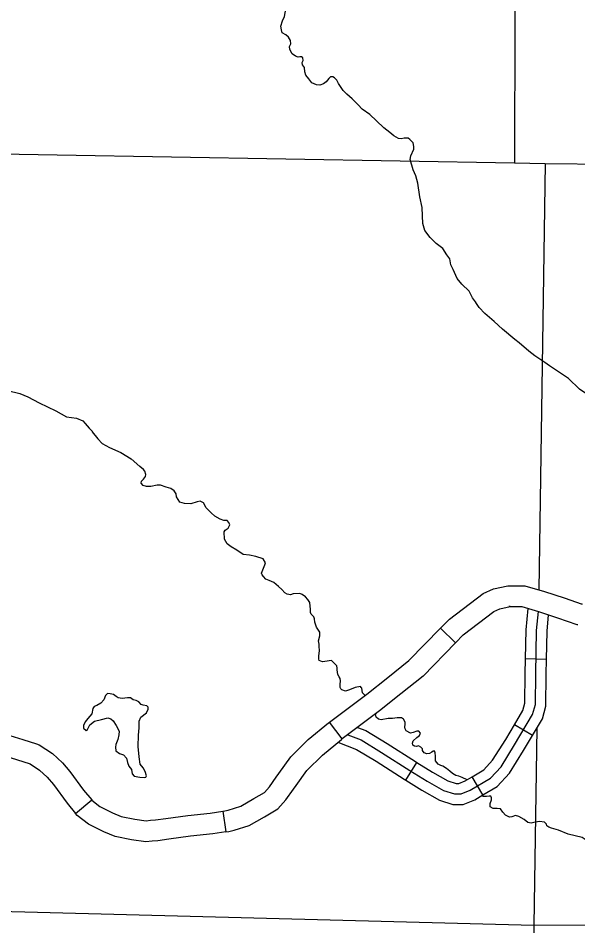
# Model space of a CAD drawing. Extents: x 813775 to 1157140, y 1757555 to 1979907.
# Drawn here: x 936106 to 944121, y 1801368 to 1814362 of the extents above; entities that cross this region are included whole.
import ezdxf

# ---------------------------------------------------------------- set-up
doc = ezdxf.new("R2010")
doc.units = 0
for name, color, linetype in [('Level 31', 7, 'Continuous'), ('Level 32', 7, 'Continuous'), ('Level 35', 7, 'Continuous'), ('Level 4', 7, 'Continuous'), ('Level 5', 7, 'Continuous')]:
    doc.layers.add(name, color=color, linetype=linetype)

msp = doc.modelspace()

# ---------------------------------------------------------------- linework, layer by layer
at = {"layer": 'Level 31'}
for p, q in [((942156, 1805631), (942371, 1805421)), ((940745, 1804044), (940565, 1804284)), ((940565, 1804284), (940565, 1804284)), ((936928, 1802978), (937159, 1803171)), ((937159, 1803171), (937159, 1803171)), ((939039, 1803010), (939082, 1802713))]:
    msp.add_line(p, q, dxfattribs=at)
for points in [[(942156, 1805631), (942281, 1805759), (942765, 1806127), (942911, 1806192), (943117, 1806238), (943135, 1806238)], [(943135, 1806238), (943363, 1806238), (943645, 1806153), (943927, 1806062), (944184, 1805974), (944179, 1805975)], [(942371, 1805421), (942481, 1805534), (942919, 1805867), (943006, 1805906), (943150, 1805938), (943135, 1805938)], [(943135, 1805938), (943319, 1805938), (943556, 1805867), (943832, 1805777), (944107, 1805683), (944121, 1805680)], [(941399, 1804924), (941703, 1805167), (942156, 1805631)], [(942371, 1805421), (941904, 1804944), (941586, 1804690)], [(940565, 1804284), (941097, 1804683), (941399, 1804924)], [(941586, 1804690), (941280, 1804445), (940745, 1804044)], [(939803, 1803496), (939841, 1803550), (940012, 1803789), (940261, 1804036), (940551, 1804273), (940565, 1804284)], [(935244, 1803927), (935299, 1803962), (935458, 1804058), (935614, 1804099), (935770, 1804114), (935988, 1804092), (936172, 1804035), (936368, 1803973)], [(940048, 1803323), (940085, 1803376), (940241, 1803593), (940463, 1803813), (940736, 1804037), (940745, 1804044)], [(936368, 1803973), (936406, 1803961), (936599, 1803835), (936739, 1803703), (936848, 1803576), (937043, 1803309), (937159, 1803171)], [(935401, 1803672), (935456, 1803706), (935576, 1803778), (935667, 1803802), (935770, 1803813), (935928, 1803796), (936082, 1803749), (936277, 1803687)], [(936276, 1803687), (936413, 1803598), (936522, 1803496), (936612, 1803390), (936807, 1803124), (936928, 1802978)], [(939039, 1803010), (939064, 1803013), (939114, 1803026), (939293, 1803082), (939482, 1803191), (939634, 1803279), (939706, 1803359), (939803, 1803496)], [(939082, 1802713), (939124, 1802719), (939197, 1802738), (939413, 1802806), (939633, 1802931), (939825, 1803044), (939941, 1803171), (940048, 1803323)], [(937159, 1803171), (937163, 1803166), (937277, 1803078), (937456, 1802986), (937581, 1802935), (937779, 1802894), (937939, 1802874), (938000, 1802879)], [(938000, 1802879), (938071, 1802885), (938220, 1802907), (938538, 1802950), (938855, 1802982), (939039, 1803010)], [(938026, 1802580), (937933, 1802572), (937729, 1802598), (937493, 1802647), (937331, 1802713), (937115, 1802823), (936953, 1802949), (936928, 1802978)], [(939082, 1802713), (938892, 1802685), (938573, 1802652), (938262, 1802610), (938106, 1802587), (938026, 1802580)]]:
    msp.add_lwpolyline(points, dxfattribs=at)
at = {"layer": 'Level 32'}
for p, q in [((943672, 1805183), (943372, 1805189)), ((943472, 1804095), (943213, 1804248)), ((941658, 1803452), (941817, 1803706)), ((942759, 1803243), (942607, 1803501))]:
    msp.add_line(p, q, dxfattribs=at)
for points in [[(940825, 1804103), (941018, 1804029), (941311, 1803851), (941715, 1803593), (941964, 1803438), (942199, 1803305), (942355, 1803256), (942448, 1803256), (942577, 1803309), (942870, 1803482), (943021, 1803647), (943216, 1803958), (943473, 1804393), (943513, 1804536), (943518, 1804976), (943531, 1805598), (943557, 1805867)], [(943372, 1805189), (943381, 1805607), (943411, 1805911)], [(943672, 1805183), (943681, 1805589), (943703, 1805819)], [(943213, 1804248), (943334, 1804453), (943364, 1804557), (943368, 1804978), (943372, 1805189)], [(943472, 1804095), (943613, 1804334), (943663, 1804514), (943668, 1804973), (943672, 1805183)], [(940966, 1804210), (941085, 1804164), (941391, 1803979), (941795, 1803720), (941817, 1803706)], [(942607, 1803501), (942774, 1803600), (942901, 1803738), (943088, 1804036), (943213, 1804248)], [(942759, 1803243), (942965, 1803365), (943140, 1803555), (943344, 1803880), (943472, 1804095)], [(940686, 1803996), (940952, 1803894), (941232, 1803724), (941635, 1803467), (941658, 1803452)], [(941817, 1803706), (942041, 1803567), (942259, 1803443), (942378, 1803406), (942418, 1803406), (942509, 1803444), (942607, 1803501)], [(941658, 1803452), (941887, 1803309), (942139, 1803166), (942332, 1803106), (942478, 1803106), (942644, 1803174), (942759, 1803243)]]:
    msp.add_lwpolyline(points, dxfattribs=at)
at = {"layer": 'Level 35'}
for points in [[(940185, 1813757), (940182, 1813796), (940164, 1813809), (940142, 1813809), (940116, 1813804), (940076, 1813816), (940028, 1813851), (939998, 1813912), (939993, 1813955), (940011, 1813995), (940006, 1814043), (939978, 1814089), (939940, 1814121), (939887, 1814152), (939875, 1814195), (939869, 1814248), (939892, 1814326), (939922, 1814384), (939938, 1814490), (939948, 1814566), (939990, 1814631), (940003, 1814671)], [(940759, 1813328), (940691, 1813429), (940669, 1813475), (940636, 1813507), (940611, 1813522), (940578, 1813520), (940553, 1813500), (940515, 1813449), (940477, 1813424), (940427, 1813401), (940379, 1813406), (940313, 1813437), (940268, 1813492), (940225, 1813545), (940212, 1813593), (940205, 1813654), (940177, 1813694), (940172, 1813727), (940185, 1813757)], [(941031, 1813059), (940976, 1813121), (940888, 1813205), (940815, 1813273), (940759, 1813328)], [(941764, 1812190), (941722, 1812340), (941730, 1812393), (941770, 1812486), (941770, 1812527), (941762, 1812575), (941717, 1812625), (941692, 1812645), (941634, 1812645), (941591, 1812633), (941551, 1812638), (941485, 1812678), (941427, 1812723), (941344, 1812794), (941238, 1812892), (941142, 1812983), (941031, 1813059)], [(942188, 1811064), (942090, 1811135), (942004, 1811221), (941931, 1811322), (941901, 1811423), (941896, 1811531), (941890, 1811653), (941858, 1811804), (941830, 1811998), (941800, 1812107), (941764, 1812190)], [(943218, 1809763), (943042, 1809908), (942924, 1810019), (942790, 1810135), (942710, 1810221), (942669, 1810279), (942654, 1810302), (942614, 1810360), (942564, 1810456), (942460, 1810554), (942392, 1810635), (942334, 1810766), (942301, 1810832), (942289, 1810915), (942246, 1810973), (942188, 1811064)], [(943649, 1809434), (943503, 1809526), (943417, 1809594), (943279, 1809715), (943218, 1809763)], [(944754, 1808478), (944642, 1808591), (944557, 1808682), (944448, 1808818), (944307, 1808942), (944146, 1809053), (943987, 1809202), (943717, 1809383), (943649, 1809434)], [(935753, 1809155), (935836, 1809121), (935895, 1809083), (935952, 1809033), (936128, 1808989), (936245, 1808940), (936325, 1808896), (936405, 1808857), (936643, 1808741), (936798, 1808653), (936943, 1808635), (937033, 1808598), (937067, 1808560), (937121, 1808495), (937165, 1808448), (937165, 1808440), (937246, 1808339), (937310, 1808272), (937414, 1808218), (937577, 1808145), (937722, 1808052), (937847, 1807945)], [(938422, 1807432), (938375, 1807510), (938370, 1807554), (938339, 1807595), (938290, 1807631), (938225, 1807650), (938145, 1807678), (938096, 1807675), (938005, 1807660), (937946, 1807660), (937894, 1807673), (937866, 1807706), (937873, 1807735), (937899, 1807761), (937930, 1807800), (937933, 1807828), (937922, 1807875), (937899, 1807903), (937847, 1807945)], [(939055, 1807007), (939068, 1807033), (939115, 1807059), (939138, 1807108), (939125, 1807142), (939099, 1807171), (939053, 1807171), (939001, 1807191), (938921, 1807235), (938869, 1807279), (938797, 1807354), (938761, 1807424), (938714, 1807450), (938667, 1807440), (938577, 1807409), (938486, 1807414), (938422, 1807432)], [(940293, 1805897), (940281, 1805997), (940252, 1806041), (940219, 1806080), (940175, 1806113), (940141, 1806124), (940043, 1806119), (940007, 1806108), (939958, 1806116), (939924, 1806137), (939880, 1806183), (939833, 1806225), (939802, 1806253), (939769, 1806282), (939701, 1806313), (939655, 1806333), (939619, 1806370), (939601, 1806393), (939593, 1806416), (939611, 1806466), (939637, 1806535), (939647, 1806566), (939614, 1806621), (939510, 1806655), (939417, 1806673), (939329, 1806686), (939239, 1806745), (939156, 1806792), (939099, 1806838), (939063, 1806906), (939055, 1807007)], [(941010, 1804793), (940932, 1804782), (940852, 1804745), (940792, 1804730), (940743, 1804745), (940725, 1804763), (940717, 1804779), (940717, 1804823), (940720, 1804875), (940715, 1804908), (940705, 1804932), (940684, 1804968), (940676, 1805035), (940674, 1805059), (940668, 1805092), (940619, 1805144), (940593, 1805165), (940500, 1805152), (940464, 1805147), (940415, 1805167), (940410, 1805188), (940410, 1805227), (940423, 1805312), (940417, 1805367), (940417, 1805403), (940405, 1805447), (940425, 1805519), (940425, 1805571), (940376, 1805644), (940355, 1805716), (940350, 1805763), (940342, 1805791), (940301, 1805830), (940293, 1805853), (940293, 1805897)], [(937356, 1804665), (937335, 1804603), (937288, 1804557), (937231, 1804523), (937193, 1804510), (937177, 1804481), (937159, 1804404), (937102, 1804336), (937063, 1804287), (937040, 1804238), (937040, 1804197), (937081, 1804166), (937100, 1804181), (937133, 1804248), (937198, 1804300), (937301, 1804321), (937389, 1804344), (937433, 1804331), (937467, 1804303), (937511, 1804236), (937550, 1804155), (937547, 1804103), (937534, 1804036), (937506, 1803966), (937500, 1803927), (937506, 1803876), (937555, 1803834), (937614, 1803816), (937656, 1803767), (937671, 1803707), (937692, 1803656), (937731, 1803606), (937738, 1803544), (937769, 1803513), (937847, 1803498), (937919, 1803492), (937935, 1803498), (937943, 1803516), (937927, 1803580), (937894, 1803630), (937855, 1803681), (937837, 1803788), (937824, 1803938), (937829, 1804098), (937837, 1804204), (937839, 1804298), (937863, 1804357), (937943, 1804417), (937966, 1804471), (937969, 1804497), (937950, 1804518), (937896, 1804528), (937865, 1804538), (937832, 1804575), (937798, 1804593), (937754, 1804606), (937713, 1804632), (937671, 1804632), (937632, 1804626), (937606, 1804624), (937565, 1804629), (937539, 1804634), (937511, 1804652), (937469, 1804678), (937425, 1804691), (937384, 1804694), (937356, 1804665)], [(941073, 1804665), (941036, 1804705), (941033, 1804736), (941028, 1804770), (941020, 1804780), (941010, 1804793)], [(942122, 1803685), (942083, 1803732), (942081, 1803789), (942078, 1803853), (942062, 1803872), (942047, 1803869), (942029, 1803853), (941998, 1803835), (941959, 1803833), (941918, 1803846), (941894, 1803877), (941894, 1803903), (941871, 1803928), (941837, 1803944), (941812, 1803936), (941783, 1803939), (941757, 1803957), (941752, 1803985), (941762, 1804017), (941817, 1804066), (941853, 1804092), (941868, 1804128), (941843, 1804154), (941817, 1804154), (941765, 1804138), (941724, 1804128), (941662, 1804159), (941646, 1804190), (941643, 1804211), (941646, 1804257), (941646, 1804286), (941623, 1804327), (941597, 1804345), (941535, 1804345), (941465, 1804338), (941403, 1804338), (941305, 1804319), (941268, 1804327), (941235, 1804356), (941224, 1804392), (941234, 1804410)], [(942537, 1803460), (942463, 1803492), (942419, 1803513), (942375, 1803521), (942326, 1803547), (942289, 1803583), (942240, 1803622), (942188, 1803656), (942160, 1803663), (942122, 1803685)], [(942884, 1803203), (942874, 1803223), (942851, 1803223), (942812, 1803218), (942765, 1803221), (942744, 1803234)], [(943570, 1802863), (943489, 1802848), (943451, 1802840), (943404, 1802850), (943352, 1802892), (943275, 1802936), (943228, 1802946), (943174, 1802931), (943140, 1802925), (943086, 1802954), (943047, 1802998), (943011, 1803042), (942964, 1803050), (942910, 1803050), (942866, 1803073), (942864, 1803120), (942884, 1803171), (942884, 1803203)], [(944827, 1802359), (944684, 1802418), (944573, 1802457), (944410, 1802488), (944320, 1802550), (944271, 1802576), (944185, 1802633), (943983, 1802680), (943844, 1802739), (943743, 1802765), (943704, 1802780), (943678, 1802801), (943673, 1802824), (943642, 1802853), (943570, 1802863)]]:
    msp.add_lwpolyline(points, dxfattribs=at)
at = {"layer": 'Level 4'}
msp.add_lwpolyline([(935023, 1812436), (943214, 1812289), (943654, 1812281), (945498, 1812262)], dxfattribs=at)
at = {"layer": 'Level 5'}
for points in [[(943246, 1821100), (943233, 1820502), (943214, 1812289)], [(943654, 1812281), (943562, 1806178)], [(943532, 1804198), (943490, 1801378)], [(933645, 1801634), (943490, 1801378)], [(943490, 1801378), (943462, 1798155)], [(943490, 1801378), (954183, 1801402)]]:
    msp.add_lwpolyline(points, dxfattribs=at)

doc.saveas('drawing.dxf')
